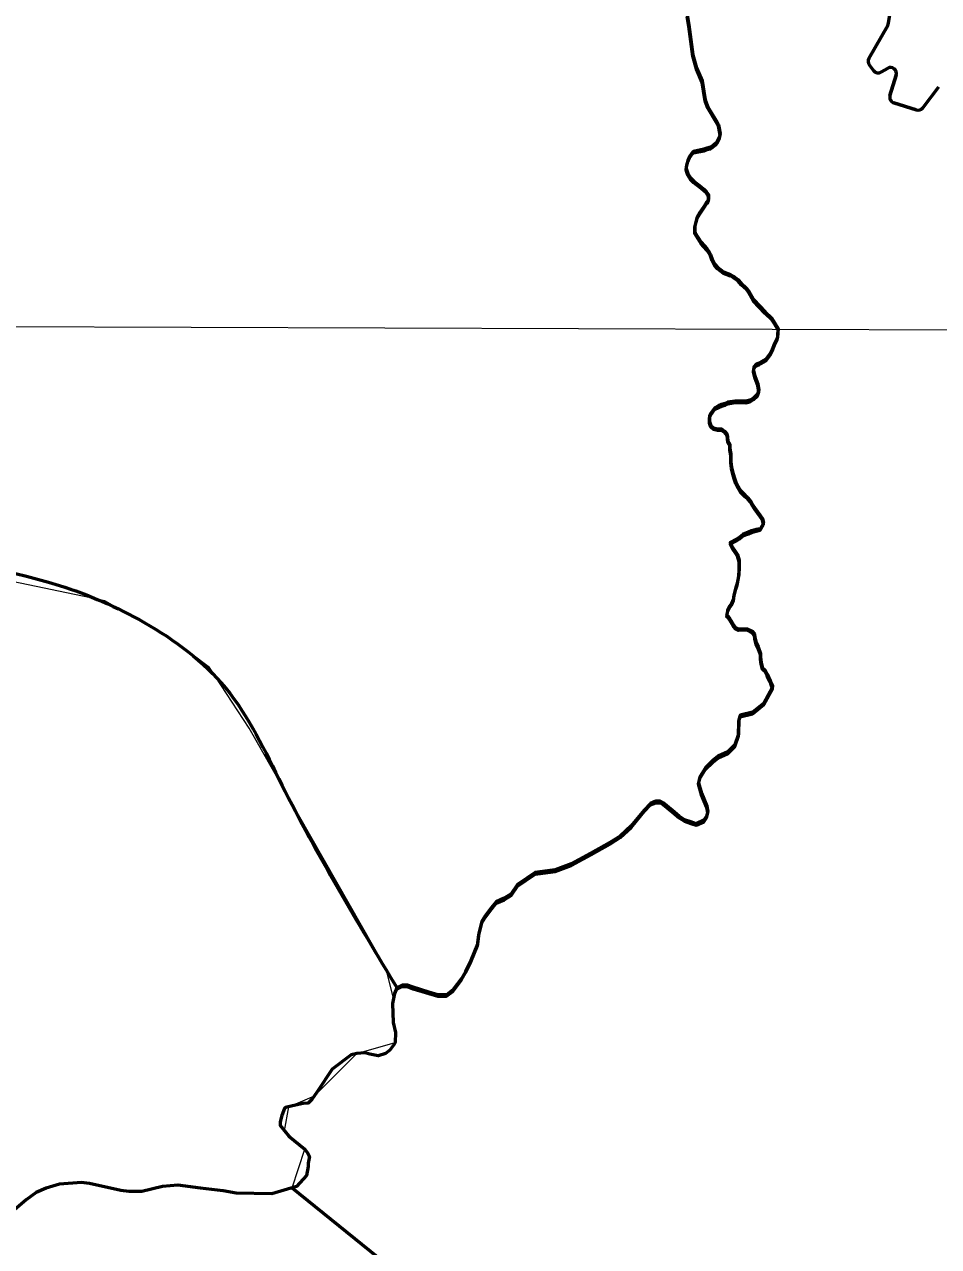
# Model space of a CAD drawing. Extents: x 553962 to 842807, y 8883888 to 9032388.
# Drawn here: x 814343 to 815858, y 9014664 to 9016689 of the extents above; entities that cross this region are included whole.
import ezdxf

# ---------------------------------------------------------------- set-up
doc = ezdxf.new("R2010")
doc.units = 0
doc.header["$LTSCALE"] = 20
for name, color, linetype, lineweight in [('1', 7, 'Continuous', 13), ('24', 7, 'Continuous', 25), ('27', 7, 'Continuous', 13), ('28', 7, 'Continuous', 53), ('29', 7, 'Continuous', 53), ('35', 7, 'Continuous', 13)]:
    doc.layers.add(name, color=color, linetype=linetype, lineweight=lineweight)

msp = doc.modelspace()

# ---------------------------------------------------------------- linework, layer by layer
at = {"layer": '1'}
msp.add_line((798309.18, 9016246.41), (835077.85, 9016113.99), dxfattribs=at)
at = {"layer": '24', "lineweight": 53}
for points in [[(815441.62, 9016705.08), (815444.35, 9016688.77), (815450.85, 9016639.08), (815456.91, 9016617.63), (815466.53, 9016595.59), (815470.82, 9016567.91), (815472.18, 9016562.88), (815475.96, 9016552.86), (815489.99, 9016529.89), (815493.53, 9016523.06), (815494.38, 9016520.37), (815496.63, 9016508.56), (815495.18, 9016503.44), (815491.67, 9016495.03), (815489.49, 9016492.37), (815482.02, 9016486.57), (815480.11, 9016485.67), (815474.5, 9016484.37), (815469.23, 9016482.48), (815452.27, 9016478.91), (815451.08, 9016478.33), (815445.7, 9016470.64), (815442.89, 9016463.95), (815440.45, 9016455.98), (815440.26, 9016450.72), (815440.56, 9016448.77), (815442.87, 9016442.14), (815447.03, 9016435.08), (815452.83, 9016429.27), (815464.92, 9016420.19), (815469.48, 9016416.29), (815473, 9016412.56), (815476.36, 9016407.76), (815476.87, 9016406.35), (815476.81, 9016399.88)], [(815476.81, 9016399.88), (815475.41, 9016395.89), (815473.91, 9016394.77), (815470, 9016388.26), (815462.14, 9016377.05), (815458.33, 9016370.14), (815454.37, 9016355.72), (815454.32, 9016346.19), (815455, 9016344.03), (815464.96, 9016328.48), (815474.04, 9016317.96), (815478.24, 9016312.45), (815480.4, 9016308.19), (815483.32, 9016300.04), (815487.7, 9016291.94), (815492.11, 9016287.01), (815501.9, 9016279.18), (815513.59, 9016274.77), (815518.69, 9016271.84), (815525.46, 9016266.7), (815531.33, 9016260.49), (815539.86, 9016252.38), (815543.9, 9016247.06), (815548.68, 9016238.18), (815551.89, 9016233.46), (815570.9, 9016212.86), (815582.22, 9016202.23), (815586.72, 9016195.41), (815592.45, 9016185.31), (815591.25, 9016170.08)], [(815591.25, 9016170.08), (815586.61, 9016160.43), (815582.47, 9016150.27), (815579.37, 9016143.67), (815572.19, 9016134.55), (815564.55, 9016129.9), (815560.95, 9016128), (815555.85, 9016125.99), (815552.35, 9016121.82), (815551.71, 9016115.32), (815553.68, 9016106.66), (815556.19, 9016100.53), (815558.68, 9016093.38), (815560.64, 9016083.19), (815558.05, 9016076.58), (815551.91, 9016070), (815545.78, 9016066.47), (815539.16, 9016064.99), (815534.07, 9016065.02), (815528.48, 9016065.05), (815521.36, 9016065.1), (815509.14, 9016063.13), (815504.54, 9016061.12), (815498.43, 9016059.12), (815493.84, 9016057.12), (815487.71, 9016054.1), (815481.04, 9016044.97), (815478.97, 9016040.4), (815478.91, 9016031.24), (815480.9, 9016024.6), (815485.45, 9016020.5), (815492.05, 9016018.93), (815498.66, 9016018.89), (815503.72, 9016015.3), (815507.75, 9016010.18), (815508.73, 9016005.08), (815509.2, 9015998.97), (815512.21, 9015993.35), (815512.67, 9015986.22), (815514.14, 9015977.55), (815514.1, 9015971.95), (815514.05, 9015964.82), (815515, 9015955.65), (815517.98, 9015944.43), (815519.96, 9015937.28), (815522.46, 9015930.65), (815526.48, 9015923.5), (815529.99, 9015916.85), (815537.57, 9015909.17), (815542.12, 9015905.07), (815546.66, 9015899.95), (815550.18, 9015893.81), (815553.7, 9015888.19), (815558.23, 9015882.05), (815562.77, 9015875.91), (815566.8, 9015870.29), (815568.25, 9015863.13), (815568.25, 9015863.13)], [(815568.25, 9015863.13), (815562.71, 9015853.56), (815556.08, 9015852.08), (815548.44, 9015850.09), (815543.34, 9015847.57), (815534.16, 9015844.06), (815528.53, 9015839.52), (815523.42, 9015835.98), (815513.08, 9015830.45), (815513.08, 9015830.45), (815513.1, 9015830.41)], [(815513.1, 9015830.41), (815517.1, 9015822.78), (815521.63, 9015815.63), (815525.15, 9015810.51), (815527.63, 9015801.33), (815528.11, 9015796.24), (815528.05, 9015788.6), (815527.47, 9015777.4), (815525.88, 9015768.75), (815524.31, 9015762.65), (815522.23, 9015756.04), (815520.66, 9015749.94), (815519.09, 9015742.82), (815518.54, 9015737.22), (815514.93, 9015729.61), (815511.85, 9015725.04), (815508.75, 9015718.44), (815508.2, 9015712.84), (815507.18, 9015711.83), (815507.1, 9015710.97)], [(815507.1, 9015710.97), (815508.69, 9015709.36), (815511.72, 9015705.26), (815514.74, 9015700.66), (815518.76, 9015694.02), (815522.29, 9015689.41), (815526.85, 9015687.35), (815533.46, 9015687.82), (815541.09, 9015687.77), (815549.2, 9015683.65), (815553.24, 9015679.04), (815553.71, 9015672.93), (815556.19, 9015664.76), (815559.19, 9015657.62), (815563.19, 9015646.9), (815563.14, 9015639.77), (815564.61, 9015631.61), (815566.58, 9015622.94), (815571.13, 9015618.84), (815574.14, 9015612.2), (815579.13, 9015601.6), (815579.12, 9015601.56), (815579.13, 9015601.6)], [(815579.13, 9015601.6), (815580.59, 9015599.28), (815582.97, 9015594.18), (815583.3, 9015590.69), (815569.01, 9015564.52), (815550.16, 9015549.46), (815529.73, 9015544.34), (815527.54, 9015537.04), (815526.81, 9015512.92), (815520.97, 9015495.39), (815509.29, 9015483.7), (815493.24, 9015476.39), (815484.48, 9015469.08), (815472.07, 9015457.4), (815462.58, 9015442.05), (815460.39, 9015432.55), (815465.5, 9015415.02), (815474.26, 9015393.83), (815475.72, 9015385.06), (815473.53, 9015377.02), (815469.15, 9015370.45), (815456.74, 9015364.6), (815447.98, 9015367.52), (815437.04, 9015371.18), (815428.28, 9015377.02), (815417.33, 9015386.52), (815402, 9015398.94), (815396.89, 9015401.87), (815389.59, 9015401.87), (815380.84, 9015398.21), (815370.62, 9015387.25), (815348.72, 9015360.95), (815330.48, 9015344.14), (815313.69, 9015333.19), (815282.3, 9015315.65), (815249.46, 9015298.11), (815223.18, 9015287.88)], [(815223.18, 9015287.88), (815189.61, 9015283.5), (815160.42, 9015263.77), (815150.2, 9015248.43), (815138.52, 9015241.12), (815125.38, 9015235.28), (815117.35, 9015225.78), (815107.14, 9015211.9), (815101.3, 9015203.13), (815096.19, 9015182.67), (815094, 9015165.14), (815083.05, 9015138.1), (815074.29, 9015119.84), (815067.72, 9015108.15), (815053.13, 9015089.15), (815042.91, 9015081.11), (815028.31, 9015081.11), (815013.71, 9015085.5), (814987.44, 9015093.53), (814977.95, 9015097.19), (814969.19, 9015097.19), (814960.43, 9015092.8), (814956.78, 9015083.3), (814953.14, 9015066.5), (814954.59, 9015035.08), (814958.24, 9015018.28), (814957.51, 9015002.2), (814955.32, 9014997.82), (814948.76, 9014989.05), (814941.46, 9014983.94), (814929.78, 9014979.55), (814915.91, 9014982.48), (814907.15, 9014984.67), (814894.02, 9014983.94), (814884.53, 9014981.74), (814853.14, 9014957.63), (814828.33, 9014920.37), (814819.57, 9014907.22), (814813.73, 9014901.37), (814804.97, 9014900.64), (814787.46, 9014896.99), (814775.78, 9014894.07), (814774.32, 9014892.61), (814769.94, 9014880.92), (814767.02, 9014870.69), (814767.02, 9014864.11), (814781.62, 9014846.58), (814807.89, 9014825.39), (814812.27, 9014818.81), (814815.92, 9014812.96), (814813.73, 9014802.01), (814813.73, 9014796.16), (814810.81, 9014781.55), (814799.86, 9014769.13), (814794.02, 9014763.28), (814753.15, 9014750.86), (814694.03, 9014752.32), (814672.86, 9014755.97), (814634.8, 9014760.7), (814597.69, 9014765.47), (814572.14, 9014763.28), (814537.84, 9014755.24), (814516.67, 9014755.24), (814502.81, 9014756.7), (814450.99, 9014768.4)], [(814450.99, 9014768.4), (814437.85, 9014769.86), (814401.36, 9014766.93), (814379.46, 9014760.36), (814362.67, 9014753.05), (814345.88, 9014741.36), (814326.91, 9014724.56)]]:
    msp.add_lwpolyline(points, dxfattribs=at)
at = {"layer": '27'}
msp.add_lwpolyline([(815589.24, 9014112.5), (814786.92, 9014761.12), (814807.89, 9014825.39), (814774.32, 9014855.34), (814781.62, 9014895.53), (814823.95, 9014913.8), (814894.02, 9014983.94), (814957.51, 9015002.2), (814957.51, 9015002.2), (814954.96, 9015074.9), (814942.77, 9015124.12), (814715.97, 9015522.99), (814649.82, 9015623.44), (814584.86, 9015672.78), (814476.31, 9015733.9), (814107.72, 9015810.82)], dxfattribs=at)
at = {"layer": '28'}
for p, q in [((815750.59, 9016612.89), (815743.76, 9016621.71)), ((815773.6, 9016616.52), (815763.71, 9016610.48)), ((815777.87, 9016571.69), (815788.35, 9016604.98)), ((815858.39, 9016585.17), (815832.34, 9016551.21)), ((815821.46, 9016547.74), (815784.46, 9016559.13)), ((814961.3, 9015091.45), (814961.63, 9015090.79))]:
    msp.add_line(p, q, dxfattribs=at)
for points in [[(815742.99, 9016632.79), (815774.19, 9016687.42), (815775.51, 9016691.13), (815781.11, 9016724.94), (815780.03, 9016731.35), (815773.96, 9016742.5)], [(815441.62, 9016705.08), (815444.35, 9016688.77), (815450.85, 9016639.08), (815456.91, 9016617.63), (815466.53, 9016595.59), (815470.82, 9016567.91), (815472.18, 9016562.88), (815475.96, 9016552.86), (815489.99, 9016529.89), (815493.53, 9016523.06), (815494.38, 9016520.37), (815496.63, 9016508.56), (815495.18, 9016503.44), (815491.67, 9016495.03), (815489.49, 9016492.37), (815482.02, 9016486.57), (815480.11, 9016485.67), (815474.5, 9016484.37), (815469.23, 9016482.48), (815452.27, 9016478.91), (815451.08, 9016478.33), (815445.7, 9016470.64), (815442.89, 9016463.95), (815440.45, 9016455.98), (815440.26, 9016450.72), (815440.56, 9016448.77), (815442.87, 9016442.14), (815447.03, 9016435.08), (815452.83, 9016429.27), (815464.92, 9016420.19), (815469.48, 9016416.29), (815473, 9016412.56), (815476.36, 9016407.76), (815476.87, 9016406.35), (815476.81, 9016399.88)], [(815476.81, 9016397.27), (815476.87, 9016403.73), (815476.36, 9016405.15), (815473, 9016409.94), (815469.48, 9016413.68), (815464.92, 9016417.58), (815452.83, 9016426.66), (815447.03, 9016432.46), (815442.87, 9016439.52), (815440.56, 9016446.15), (815440.26, 9016448.1), (815440.45, 9016453.37), (815442.89, 9016461.33), (815445.7, 9016468.03), (815451.08, 9016475.71), (815452.27, 9016476.29), (815469.23, 9016479.86), (815474.5, 9016481.76), (815480.11, 9016483.05), (815482.02, 9016483.95), (815489.49, 9016489.76), (815491.67, 9016492.41), (815495.18, 9016500.83), (815496.63, 9016505.94), (815494.38, 9016517.75), (815493.53, 9016520.45), (815489.99, 9016527.27), (815475.96, 9016550.24), (815472.18, 9016560.26), (815470.82, 9016565.29), (815466.53, 9016592.97), (815456.91, 9016615.02), (815450.85, 9016636.46), (815444.35, 9016686.15), (815441.62, 9016702.47)], [(815476.81, 9016399.88), (815475.41, 9016395.89), (815473.91, 9016394.77), (815470, 9016388.26), (815462.14, 9016377.05), (815458.33, 9016370.14), (815454.37, 9016355.72), (815454.32, 9016346.19), (815455, 9016344.03), (815464.96, 9016328.48), (815474.04, 9016317.96), (815478.24, 9016312.45), (815480.4, 9016308.19), (815483.32, 9016300.04), (815487.7, 9016291.94), (815492.11, 9016287.01), (815501.9, 9016279.18), (815513.59, 9016274.77), (815518.69, 9016271.84), (815525.46, 9016266.7), (815531.33, 9016260.49), (815539.86, 9016252.38), (815543.9, 9016247.06), (815548.68, 9016238.18), (815551.89, 9016233.46), (815570.9, 9016212.86), (815582.22, 9016202.23), (815586.72, 9016195.41), (815592.45, 9016185.31), (815591.25, 9016170.08)], [(815591.25, 9016167.46), (815592.45, 9016182.7), (815586.72, 9016192.79), (815582.22, 9016199.62), (815570.9, 9016210.25), (815551.89, 9016230.84), (815548.68, 9016235.56), (815543.9, 9016244.44), (815539.86, 9016249.76), (815531.33, 9016257.88), (815525.46, 9016264.08), (815518.69, 9016269.23), (815513.59, 9016272.16), (815501.9, 9016276.57), (815492.11, 9016284.39), (815487.7, 9016289.33), (815483.32, 9016297.42), (815480.4, 9016305.57), (815478.24, 9016309.84), (815474.04, 9016315.34), (815464.96, 9016325.86), (815455, 9016341.41), (815454.32, 9016343.57), (815454.37, 9016353.11), (815458.33, 9016367.52), (815462.14, 9016374.43), (815470, 9016385.65), (815473.91, 9016392.16), (815475.41, 9016393.27), (815476.81, 9016397.27)], [(815591.25, 9016170.08), (815586.61, 9016160.43), (815582.47, 9016150.27), (815579.37, 9016143.67), (815572.19, 9016134.55), (815564.55, 9016129.9), (815560.95, 9016128), (815555.85, 9016125.99), (815552.35, 9016121.82), (815551.71, 9016115.32), (815553.68, 9016106.66), (815556.19, 9016100.53), (815558.68, 9016093.38), (815560.64, 9016083.19), (815558.05, 9016076.58), (815551.91, 9016070), (815545.78, 9016066.47), (815539.16, 9016064.99), (815534.07, 9016065.02), (815528.48, 9016065.05), (815521.36, 9016065.1), (815509.14, 9016063.13), (815504.54, 9016061.12), (815498.43, 9016059.12), (815493.84, 9016057.12), (815487.71, 9016054.1), (815481.04, 9016044.97), (815478.97, 9016040.4), (815478.91, 9016031.24), (815480.9, 9016024.6), (815485.45, 9016020.5), (815492.05, 9016018.93), (815498.66, 9016018.89), (815503.72, 9016015.3), (815507.75, 9016010.18), (815508.73, 9016005.08), (815509.2, 9015998.97), (815512.21, 9015993.35), (815512.67, 9015986.22), (815514.14, 9015977.55), (815514.1, 9015971.95), (815514.05, 9015964.82), (815515, 9015955.65), (815517.98, 9015944.43), (815519.96, 9015937.28), (815522.46, 9015930.65), (815526.48, 9015923.5), (815529.99, 9015916.85), (815537.57, 9015909.17), (815542.12, 9015905.07), (815546.66, 9015899.95), (815550.18, 9015893.81), (815553.7, 9015888.19), (815558.23, 9015882.05), (815562.77, 9015875.91), (815566.8, 9015870.29), (815568.25, 9015863.13), (815568.25, 9015863.13)], [(815568.25, 9015860.51), (815568.25, 9015860.51), (815566.8, 9015867.67), (815562.77, 9015873.3), (815558.23, 9015879.44), (815553.7, 9015885.57), (815550.18, 9015891.2), (815546.66, 9015897.33), (815542.12, 9015902.45), (815537.57, 9015906.55), (815529.99, 9015914.24), (815526.48, 9015920.88), (815522.46, 9015928.03), (815519.96, 9015934.67), (815517.98, 9015941.81), (815515, 9015953.03), (815514.05, 9015962.2), (815514.1, 9015969.33), (815514.14, 9015974.93), (815512.67, 9015983.6), (815512.21, 9015990.73), (815509.2, 9015996.35), (815508.73, 9016002.47), (815507.75, 9016007.56), (815503.72, 9016012.68), (815498.66, 9016016.28), (815492.05, 9016016.32), (815485.45, 9016017.89), (815480.9, 9016021.99), (815478.91, 9016028.62), (815478.97, 9016037.79), (815481.04, 9016042.36), (815487.71, 9016051.48), (815493.84, 9016054.5), (815498.43, 9016056.51), (815504.54, 9016058.51), (815509.14, 9016060.52), (815521.36, 9016062.48), (815528.48, 9016062.44), (815534.07, 9016062.4), (815539.16, 9016062.37), (815545.78, 9016063.86), (815551.91, 9016067.38), (815558.05, 9016073.97), (815560.64, 9016080.57), (815558.68, 9016090.77), (815556.19, 9016097.91), (815553.68, 9016104.04), (815551.71, 9016112.71), (815552.35, 9016119.2), (815555.85, 9016123.38), (815560.95, 9016125.38), (815564.55, 9016127.28), (815572.19, 9016131.93), (815579.37, 9016141.06), (815582.47, 9016147.66), (815586.61, 9016157.82), (815591.25, 9016167.46)], [(815568.25, 9015863.13), (815562.71, 9015853.56), (815556.08, 9015852.08), (815548.44, 9015850.09), (815543.34, 9015847.57), (815534.16, 9015844.06), (815528.53, 9015839.52), (815523.42, 9015835.98), (815513.08, 9015830.45), (815513.08, 9015830.45), (815513.1, 9015830.41)], [(815513.08, 9015827.83), (815513.08, 9015827.83), (815523.42, 9015833.37), (815528.53, 9015836.9), (815534.16, 9015841.45), (815543.34, 9015844.96), (815548.44, 9015847.47), (815556.08, 9015849.46), (815562.71, 9015850.95), (815568.25, 9015860.51)], [(815513.1, 9015830.41), (815517.1, 9015822.78), (815521.63, 9015815.63), (815525.15, 9015810.51), (815527.63, 9015801.33), (815528.11, 9015796.24), (815528.05, 9015788.6), (815527.47, 9015777.4), (815525.88, 9015768.75), (815524.31, 9015762.65), (815522.23, 9015756.04), (815520.66, 9015749.94), (815519.09, 9015742.82), (815518.54, 9015737.22), (815514.93, 9015729.61), (815511.85, 9015725.04), (815508.75, 9015718.44), (815508.2, 9015712.84), (815507.18, 9015711.83), (815507.1, 9015710.97)], [(815507.18, 9015709.21), (815508.2, 9015710.23), (815508.75, 9015715.82), (815511.85, 9015722.42), (815514.93, 9015726.99), (815518.54, 9015734.61), (815519.09, 9015740.2), (815520.66, 9015747.32), (815522.23, 9015753.42), (815524.31, 9015760.03), (815525.88, 9015766.13), (815527.47, 9015774.78), (815528.05, 9015785.98), (815528.11, 9015793.62), (815527.63, 9015798.71), (815525.15, 9015807.9), (815521.63, 9015813.01), (815517.1, 9015820.17), (815513.1, 9015827.8), (815513.08, 9015827.83)], [(815507.1, 9015710.97), (815508.69, 9015709.36), (815511.72, 9015705.26), (815514.74, 9015700.66), (815518.76, 9015694.02), (815522.29, 9015689.41), (815526.85, 9015687.35), (815533.46, 9015687.82), (815541.09, 9015687.77), (815549.2, 9015683.65), (815553.24, 9015679.04), (815553.71, 9015672.93), (815556.19, 9015664.76), (815559.19, 9015657.62), (815563.19, 9015646.9), (815563.14, 9015639.77), (815564.61, 9015631.61), (815566.58, 9015622.94), (815571.13, 9015618.84), (815574.14, 9015612.2), (815579.13, 9015601.6), (815580.55, 9015600.47)], [(815579.13, 9015598.99), (815574.14, 9015609.58), (815571.13, 9015616.22), (815566.58, 9015620.32), (815564.61, 9015628.99), (815563.14, 9015637.15), (815563.19, 9015644.28), (815559.19, 9015655), (815556.19, 9015662.15), (815553.71, 9015670.31), (815553.24, 9015676.42), (815549.2, 9015681.03), (815541.09, 9015685.15), (815533.46, 9015685.2), (815526.85, 9015684.73), (815522.29, 9015686.8), (815518.76, 9015691.4), (815514.74, 9015698.05), (815511.72, 9015702.65), (815508.69, 9015706.74), (815507.1, 9015708.36), (815507.18, 9015709.21)], [(815223.18, 9015285.27), (815249.46, 9015295.5), (815282.3, 9015313.03), (815313.69, 9015330.57), (815330.48, 9015341.53), (815348.72, 9015358.33), (815370.62, 9015384.64), (815380.84, 9015395.6), (815389.59, 9015399.25), (815396.89, 9015399.25), (815402, 9015396.33), (815417.33, 9015383.91), (815428.28, 9015374.41), (815437.04, 9015368.56), (815447.98, 9015364.91), (815456.74, 9015361.99), (815469.15, 9015367.83), (815473.53, 9015374.41), (815475.72, 9015382.44), (815474.26, 9015391.21), (815465.5, 9015412.4), (815460.39, 9015429.94), (815462.58, 9015439.43), (815472.07, 9015454.78), (815484.48, 9015466.47), (815493.24, 9015473.78), (815509.29, 9015481.08), (815520.97, 9015492.77), (815526.81, 9015510.31), (815527.54, 9015534.42), (815529.73, 9015541.73), (815550.16, 9015546.84), (815569.01, 9015561.91), (815583.3, 9015588.07), (815580.59, 9015596.66), (815580.55, 9015597.85), (815579.13, 9015598.99)], [(815583.3, 9015590.69), (815569.01, 9015564.52), (815550.16, 9015549.46), (815529.73, 9015544.34), (815527.54, 9015537.04), (815526.81, 9015512.92), (815520.97, 9015495.39), (815509.29, 9015483.7), (815493.24, 9015476.39), (815484.48, 9015469.08), (815472.07, 9015457.4), (815462.58, 9015442.05), (815460.39, 9015432.55), (815465.5, 9015415.02), (815474.26, 9015393.83), (815475.72, 9015385.06), (815473.53, 9015377.02), (815469.15, 9015370.45), (815456.74, 9015364.6), (815447.98, 9015367.52), (815437.04, 9015371.18), (815428.28, 9015377.02), (815417.33, 9015386.52), (815402, 9015398.94), (815396.89, 9015401.87), (815389.59, 9015401.87), (815380.84, 9015398.21), (815370.62, 9015387.25), (815348.72, 9015360.95), (815330.48, 9015344.14), (815313.69, 9015333.19), (815282.3, 9015315.65), (815249.46, 9015298.11), (815223.18, 9015287.88)], [(815580.55, 9015600.47), (815580.59, 9015599.28), (815582.97, 9015594.18), (815583.3, 9015590.69)], [(815223.18, 9015287.88), (815189.61, 9015283.5), (815160.42, 9015263.77), (815150.2, 9015248.43), (815138.52, 9015241.12), (815125.38, 9015235.28), (815117.35, 9015225.78), (815107.14, 9015211.9), (815101.3, 9015203.13), (815096.19, 9015182.67), (815094, 9015165.14), (815083.05, 9015138.1), (815074.29, 9015119.84), (815067.72, 9015108.15), (815053.13, 9015089.15), (815042.91, 9015081.11), (815028.31, 9015081.11), (815013.71, 9015085.5), (814987.44, 9015093.53), (814977.95, 9015097.19), (814969.19, 9015097.19), (814960.43, 9015092.8), (814956.78, 9015083.3), (814953.14, 9015066.5), (814954.59, 9015035.08), (814958.24, 9015018.28), (814957.51, 9015002.2), (814955.32, 9014997.82)], [(814961.63, 9015090.79), (814969.19, 9015094.57), (814977.95, 9015094.57), (814987.44, 9015090.92), (815013.71, 9015082.88), (815028.31, 9015078.5), (815042.91, 9015078.5), (815053.13, 9015086.53), (815067.72, 9015105.53), (815074.29, 9015117.22), (815083.05, 9015135.49), (815094, 9015162.52), (815096.19, 9015180.06), (815101.3, 9015200.51), (815107.14, 9015209.28), (815117.35, 9015223.16), (815125.38, 9015232.66), (815138.52, 9015238.51), (815150.2, 9015245.81), (815160.42, 9015261.16), (815189.61, 9015280.88), (815223.18, 9015285.27)], [(814955.32, 9014997.82), (814948.76, 9014989.05), (814941.46, 9014983.94), (814929.78, 9014979.55), (814915.91, 9014982.48), (814907.15, 9014984.67), (814894.02, 9014983.94), (814884.53, 9014981.74), (814853.14, 9014957.63), (814828.33, 9014920.37), (814819.57, 9014907.22), (814813.73, 9014901.37), (814804.97, 9014900.64), (814787.46, 9014896.99), (814775.78, 9014894.07), (814774.32, 9014892.61)], [(814774.32, 9014892.61), (814769.94, 9014880.92), (814767.02, 9014870.69), (814767.02, 9014864.11), (814781.62, 9014846.58), (814807.89, 9014825.39), (814812.27, 9014818.81), (814815.92, 9014812.96), (814813.73, 9014802.01), (814813.73, 9014796.16), (814810.81, 9014781.55), (814799.86, 9014769.13), (814794.02, 9014763.28), (814786.92, 9014761.12), (815589.24, 9014112.5), (815716.24, 9013972.63)]]:
    msp.add_lwpolyline(points, dxfattribs=at)
for centre, start, end in [((815751.67, 9016627.83), 150.26731, 217.7331), ((815758.5, 9016619.01), 217.7331, 301.39945), ((815778.81, 9016607.98), 342.52369, 121.40286), ((815787.41, 9016568.69), 162.52368, 252.88878), ((815824.4, 9016557.3), 252.88931, 322.50362)]:
    msp.add_arc(centre, 10, start, end, dxfattribs=at)
msp.add_spline([(814102.45, 9015811.74), (814401.2, 9015759.58), (814541.72, 9015698.06), (814676.39, 9015589.69), (814770.08, 9015428.59), (814961.3, 9015091.45)], degree=3, dxfattribs=at)
at = {"layer": '29'}
for p, q in [((815774.19, 9016687.42), (815742.99, 9016632.79)), ((815743.76, 9016621.71), (815750.59, 9016612.89)), ((815763.71, 9016610.48), (815773.6, 9016616.52)), ((815788.35, 9016604.98), (815777.87, 9016571.69)), ((815832.34, 9016551.21), (815858.39, 9016585.17)), ((815784.46, 9016559.13), (815821.46, 9016547.74))]:
    msp.add_line(p, q, dxfattribs=at)
for centre, start, end in [((815751.67, 9016627.83), 150.26731, 217.7331), ((815758.5, 9016619.01), 217.7331, 301.39945), ((815778.81, 9016607.98), 342.52369, 121.40286), ((815787.41, 9016568.69), 162.52368, 252.88878), ((815824.4, 9016557.3), 252.88931, 322.50362)]:
    msp.add_arc(centre, 10, start, end, dxfattribs=at)
at = {"layer": '35'}
msp.add_lwpolyline([(815589.24, 9014112.5), (814786.92, 9014761.12), (814807.89, 9014825.39), (814774.32, 9014855.34), (814781.62, 9014895.53), (814823.95, 9014913.8), (814894.02, 9014983.94), (814957.51, 9015002.2), (814957.51, 9015002.2), (814954.96, 9015074.9), (814942.77, 9015124.12), (814715.97, 9015522.99), (814649.82, 9015623.44), (814584.86, 9015672.78), (814476.31, 9015733.9), (814107.72, 9015810.82)], dxfattribs=at)

doc.saveas('drawing.dxf')
